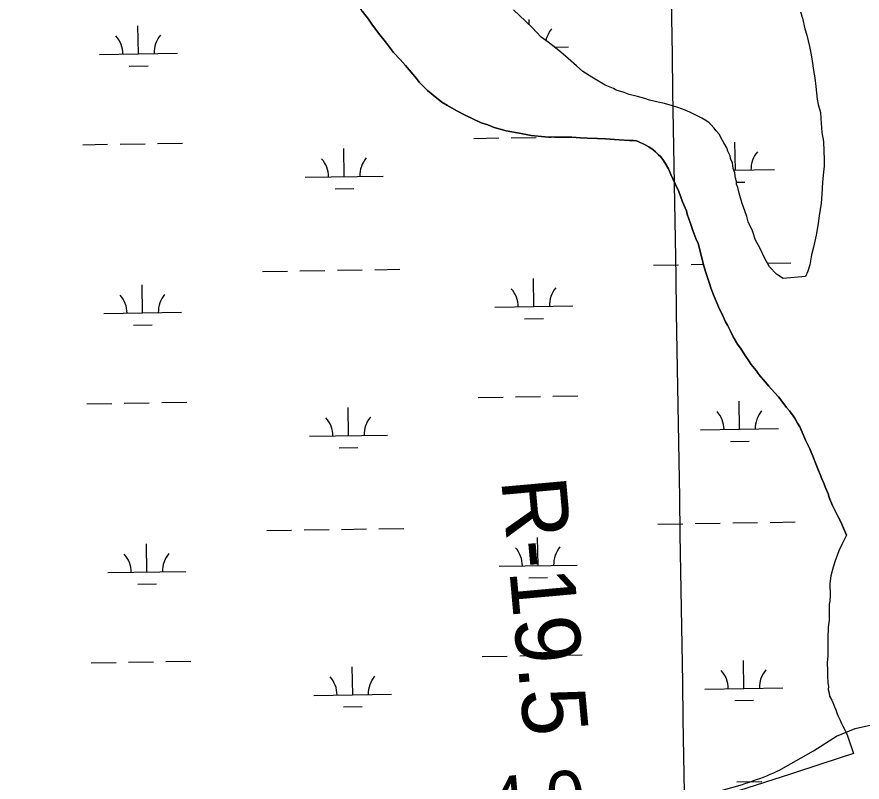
# Model space of a CAD drawing. Extents: x 3855477 to 3893699, y 299188 to 325115.
# Drawn here: x 3879865 to 3880950, y 320408 to 321391 of the extents above; entities that cross this region are included whole.
import ezdxf

# ---------------------------------------------------------------- set-up
doc = ezdxf.new("R2010")
doc.units = 0
for name, color, linetype in [('V-GRID-MAJR', 7, 'Continuous'), ('V-RIVR-EDGE', 7, 'Continuous'), ('V-RIVR-RANG', 7, 'Continuous'), ('V-RIVR-RANG-IDEN', 7, 'Continuous'), ('V-TOPO-SHOR', 7, 'Continuous'), ('V-WETL-SWMP', 7, 'Continuous')]:
    doc.layers.add(name, color=color, linetype=linetype)

msp = doc.modelspace()

# ---------------------------------------------------------------- linework, layer by layer
at = {"layer": 'V-GRID-MAJR'}
msp.add_spline([(3880975.7, 304962.9), (3880925.9, 307989.8), (3880826.3, 314049.8), (3880726.7, 320109.8), (3880676.9, 323142.9)], degree=3, dxfattribs=at)
at = {"layer": 'V-RIVR-EDGE'}
for p, q in [((3880941, 320476.7), (3880988.9, 320487.8)), ((3880917.1, 320467.2), (3880941, 320476.7)), ((3880887.5, 320448.2), (3880917.1, 320467.2)), ((3880842.9, 320423), (3880887.5, 320448.2))]:
    msp.add_line(p, q, dxfattribs=at)
msp.add_spline([(3878772.9, 319957.2), (3878796.4, 319965.5), (3878803.2, 319967.1), (3878809.6, 319965.5), (3878819.5, 319953.9), (3878825.5, 319945.2), (3878829.8, 319938.8), (3878836.2, 319932), (3878847.7, 319924.8), (3878860.9, 319921.2), (3878873.6, 319921.5), (3878896.7, 319925.8), (3878919.5, 319929.8), (3878950.6, 319940.1), (3878977.3, 319949.6), (3879011.2, 319957.8), (3879029.5, 319961), (3879044.3, 319966.1), (3879050.7, 319967.3), (3879061, 319968.1), (3879073.8, 319970), (3879077, 319970), (3879087.4, 319968), (3879096.5, 319967.2), (3879109.7, 319968.4), (3879130.4, 319971.9), (3879136.8, 319971.9), (3879144.7, 319969.5), (3879154.3, 319969), (3879160.7, 319971.4), (3879177.8, 319978.2), (3879199.8, 319986.1), (3879222.1, 319995.2), (3879246.5, 320003.9), (3879255.6, 320007.5), (3879261.2, 320010.6), (3879264.4, 320014.6), (3879269.2, 320023), (3879271.6, 320036.5), (3879275.7, 320045.7), (3879286.8, 320056.8), (3879302.4, 320069.1), (3879317.6, 320079.4), (3879334.7, 320086.6), (3879343.1, 320090.1), (3879344.3, 320092.1), (3879345.9, 320094.1), (3879349.5, 320096.1), (3879356.7, 320096.5), (3879377.8, 320100.8), (3879421.3, 320113.1), (3879452.4, 320122.5), (3879466.4, 320126.9), (3879475.1, 320128.5), (3879491.5, 320131.2), (3879508.2, 320136.4), (3879538.1, 320149.4), (3879548.5, 320155.4), (3879561.3, 320160.9), (3879575.6, 320165.3), (3879594.4, 320169.6), (3879623.1, 320171.1), (3879644.6, 320170.7), (3879667.7, 320170.2), (3879690.4, 320169.4), (3879720.3, 320168.5), (3879736.3, 320166.9), (3879755, 320166.8), (3879773.7, 320166.4), (3879792.9, 320167.9), (3879818.8, 320173.8), (3879839.5, 320179.8), (3879887, 320190.4), (3879922.9, 320197.5), (3879946.4, 320202.6), (3879975.5, 320205.7), (3880001.8, 320208.9), (3880023.7, 320208.4), (3880039.7, 320210), (3880060.4, 320212.3), (3880085.5, 320214.2), (3880109.8, 320215), (3880166.8, 320218.8), (3880184.7, 320218.4), (3880197.1, 320217.9), (3880212.2, 320218.7), (3880223.4, 320222.3), (3880244.5, 320225), (3880264.1, 320228.1), (3880280, 320230.5), (3880292, 320231.7), (3880309.9, 320234.8), (3880320.3, 320240), (3880325.9, 320247.5), (3880329.9, 320258.3), (3880333.1, 320265.4), (3880340.3, 320270.6), (3880351.1, 320277.3), (3880369.8, 320284.1), (3880385, 320288), (3880396.5, 320290.4), (3880410.1, 320295.9), (3880422.1, 320303.5), (3880445.6, 320312.6), (3880458.4, 320318.1), (3880473.9, 320323.3), (3880494.3, 320328.4), (3880510.2, 320333.9), (3880537, 320341.4), (3880560.5, 320345.8), (3880579.2, 320349.7), (3880634.2, 320361.1), (3880689.3, 320376.1), (3880708.4, 320381.7), (3880769, 320397.1), (3880805.3, 320408.1), (3880840.8, 320422), (3880842.9, 320423)], degree=3, dxfattribs=at)
at = {"layer": 'V-TOPO-SHOR'}
for points in [[(3880381.8, 321306.9), (3880378.1, 321311.3), (3880364, 321328.2), (3880357.3, 321335.7), (3880348.7, 321345), (3880338.4, 321358.8), (3880331, 321367.5), (3880321.9, 321380), (3880316.4, 321387.5), (3880309, 321397.5), (3880304.2, 321404.4), (3880296.9, 321415.6), (3880290.1, 321423.7), (3880281, 321439.3)], [(3880848.7, 321054.5), (3880840.1, 321060.2), (3880830.9, 321069.6), (3880825.4, 321079.6), (3880818.1, 321095.1), (3880813.3, 321103.9), (3880809.1, 321115.7), (3880803.6, 321127.5), (3880801.9, 321134.4), (3880799.5, 321141.8), (3880795.8, 321151.1), (3880794.7, 321155.5), (3880792.3, 321164.2), (3880790.5, 321171.6), (3880788.7, 321176), (3880788.7, 321179.1), (3880787.5, 321183.5), (3880786.9, 321186.6), (3880786.4, 321190.3), (3880784.6, 321195.9), (3880784, 321199.6), (3880783.4, 321203.3), (3880781, 321208.9), (3880780.4, 321212), (3880777.4, 321218.3), (3880776.2, 321222.6), (3880772.5, 321228.8), (3880768.9, 321235.1), (3880767.1, 321239.4), (3880762.8, 321244.4), (3880759.8, 321248.2), (3880756.1, 321251.9), (3880753.6, 321254.4), (3880749.3, 321257.6), (3880744.4, 321260.7), (3880737.6, 321263.9), (3880729, 321268.3), (3880722.8, 321270.9), (3880713.6, 321274.1), (3880706.8, 321276.6), (3880696.3, 321279.2), (3880688.3, 321281.2), (3880677.1, 321283.8), (3880671, 321285.7), (3880661.7, 321288.3), (3880651.2, 321290.9), (3880644.4, 321293.4), (3880634.5, 321296.6), (3880630.8, 321298.5), (3880620.4, 321303), (3880613.6, 321306.8), (3880603.1, 321313.1), (3880591.4, 321320.7), (3880583.5, 321327.6), (3880569.3, 321340.1), (3880560.8, 321347.6), (3880547.2, 321358.3), (3880538, 321364.6), (3880526.4, 321377.1), (3880517.8, 321385.3), (3880502.5, 321399.7)], [(3880871, 321396.9), (3880873.4, 321388.8), (3880876.4, 321375.1), (3880878.8, 321367), (3880882.3, 321352.8), (3880884.1, 321344.1), (3880885.8, 321334.1), (3880887.6, 321321.7), (3880889.3, 321312.4), (3880890.4, 321301.3), (3880892.1, 321285.1), (3880893.3, 321278.3), (3880896.3, 321267.7), (3880896.8, 321260.3), (3880898.4, 321242.3), (3880900.2, 321230.5), (3880900.7, 321218.1), (3880901.2, 321207.6), (3880901.1, 321198.9), (3880899.7, 321187.2), (3880899, 321177.9), (3880898.2, 321163), (3880897.4, 321151.3), (3880894.8, 321135.2), (3880893.4, 321125.3), (3880890.8, 321110.5), (3880887.5, 321095), (3880884.9, 321085.1), (3880882.9, 321072.1), (3880880.4, 321064.1), (3880877.2, 321057.3), (3880848.7, 321054.5)], [(3880929.8, 320725.3), (3880924.9, 320737.2), (3880922.5, 320742.1), (3880919.5, 320747.8), (3880911.6, 320763.9), (3880907.4, 320773.3), (3880906.2, 320778.3), (3880903.2, 320785.1), (3880900.2, 320792.6), (3880898.4, 320797.5), (3880895.9, 320803.1), (3880894.1, 320808.1), (3880890.5, 320816.8), (3880887.5, 320824.3), (3880882.7, 320836.1), (3880877.2, 320847.3), (3880874.2, 320854.2), (3880870, 320864.1), (3880866.9, 320869.1), (3880863.9, 320874.7), (3880861.5, 320878.5), (3880856.6, 320884.7), (3880852.9, 320889.1), (3880846.8, 320897.2), (3880842.5, 320902.9), (3880837.6, 320908.5), (3880830.3, 320916.6), (3880825.4, 320922.2), (3880817.4, 320931.6), (3880813.8, 320936.6), (3880807.7, 320944.1), (3880804.6, 320949.1), (3880799.7, 320956), (3880794.9, 320964.1), (3880790, 320970.3), (3880784.5, 320979.7), (3880780.9, 320987.2), (3880777.3, 320994.6), (3880774.8, 320999), (3880771.8, 321005.8), (3880769.4, 321010.8), (3880767, 321015.2), (3880763.3, 321023.3), (3880759.1, 321033.9), (3880756.1, 321041.3), (3880753.7, 321049.4), (3880749.5, 321062.5), (3880746.5, 321072.4), (3880742.4, 321087.9), (3880739.4, 321099.7), (3880736.4, 321106), (3880732.8, 321116.5), (3880729.8, 321125.3), (3880725.6, 321137.1), (3880724.4, 321141.4), (3880719.5, 321153.2), (3880714.7, 321166.3), (3880710.5, 321175.6), (3880704.4, 321188.1), (3880701.4, 321195.6), (3880697.2, 321203), (3880694.1, 321207.4), (3880691.1, 321211.2), (3880688.6, 321213.7), (3880684.9, 321217.4), (3880681.9, 321219.9), (3880676.3, 321223.7), (3880670.8, 321226.9), (3880663.4, 321230.1), (3880660.3, 321231.3), (3880656.6, 321232), (3880651.6, 321232), (3880638, 321232.8), (3880620.7, 321234.2), (3880610.2, 321234.4), (3880597.2, 321235.1), (3880588.5, 321235.2), (3880577.4, 321236), (3880570.5, 321236), (3880558.8, 321236.2), (3880555.1, 321236.2), (3880542.7, 321236.4), (3880525.3, 321238.4), (3880512.4, 321241), (3880493.2, 321244.3), (3880477.8, 321248.8), (3880469.7, 321252), (3880461.1, 321254.6), (3880449.4, 321260.3), (3880441.4, 321264.1), (3880429.1, 321270.4), (3880418, 321276.8), (3880410.6, 321281.2), (3880399.5, 321290), (3880392.2, 321296.2), (3880381.8, 321306.9)], [(3880929.8, 320725.3), (3880923.8, 320713.1), (3880920.2, 320705), (3880915.4, 320692.2), (3880912.9, 320684), (3880909.9, 320672.9), (3880908.6, 320663), (3880908.5, 320657.2), (3880909.1, 320653.1), (3880909, 320647.8), (3880908.4, 320640.2), (3880907.7, 320636.7), (3880907.7, 320629.1), (3880907.5, 320616.2), (3880906.2, 320606.9), (3880906.1, 320592.9), (3880906, 320584.1), (3880905.8, 320570.1), (3880905.1, 320561.3), (3880905.6, 320551.3), (3880905.5, 320544.3), (3880906, 320535.6), (3880906.6, 320530.9), (3880906.5, 320526.8), (3880907.6, 320522.1), (3880908.2, 320518.6), (3880911, 320513.3), (3880912.2, 320510.3), (3880914.5, 320504.5), (3880916.2, 320500.9), (3880917.9, 320495.7), (3880919, 320492.7), (3880921.9, 320487.4), (3880923.6, 320483.3), (3880925.3, 320479.8), (3880928.2, 320474.5), (3880929.3, 320471.6), (3880931, 320467.4), (3880938.8, 320444.6)]]:
    msp.add_lwpolyline(points, dxfattribs=at)
at = {"layer": 'V-WETL-SWMP'}
for p, q in [((3880522.8, 321380.6), (3880522.7, 321387.3)), ((3880021.4, 321343.1), (3880020.8, 321379.1)), ((3880555.5, 321351.8), (3880573.3, 321352.1)), ((3879971.4, 321342.3), (3880071.4, 321343.9)), ((3880009.7, 321327.5), (3880033.7, 321327.8)), ((3880451.7, 321234.6), (3880483.7, 321235.2)), ((3880499.7, 321235.4), (3880531.7, 321235.9)), ((3880547.7, 321236.2), (3880550.9, 321236.3)), ((3880787.3, 321193.7), (3880786.7, 321229.7)), ((3879949.9, 321226.5), (3879981.9, 321227)), ((3879997.9, 321227.3), (3880029.9, 321227.8)), ((3880045.9, 321228), (3880077.9, 321228.6)), ((3880285.5, 321185.5), (3880284.9, 321221.5)), ((3880235.5, 321184.7), (3880335.5, 321186.3)), ((3880785.3, 321193.6), (3880837.3, 321194.5)), ((3880788.7, 321178.3), (3880799.6, 321178.4)), ((3880273.7, 321169.9), (3880297.7, 321170.3)), ((3880324.6, 321066), (3880356.6, 321066.6)), ((3880682.4, 321071.9), (3880714.4, 321072.4)), ((3880730.4, 321072.7), (3880746.4, 321072.9)), ((3880828.3, 321074.3), (3880858.4, 321074.7)), ((3880180.6, 321063.7), (3880212.6, 321064.2)), ((3880228.6, 321064.5), (3880260.6, 321065)), ((3880276.6, 321065.3), (3880308.6, 321065.8)), ((3880026.8, 321010.4), (3880026.3, 321046.4)), ((3880528.7, 321018.6), (3880528.1, 321054.6)), ((3880478.7, 321017.8), (3880578.7, 321019.4)), ((3879976.9, 321009.6), (3880076.8, 321011.3)), ((3880516.9, 321003), (3880540.9, 321003.4)), ((3880015.1, 320994.8), (3880039.1, 320995.2)), ((3880553.2, 320903.6), (3880585.2, 320904.1)), ((3879955.3, 320893.8), (3879987.3, 320894.4)), ((3880003.3, 320894.6), (3880035.3, 320895.1)), ((3880051.3, 320895.4), (3880083.3, 320895.9)), ((3880457.2, 320902), (3880489.2, 320902.5)), ((3880505.2, 320902.8), (3880537.2, 320903.3)), ((3880792.7, 320861), (3880792.1, 320897)), ((3880290.9, 320852.9), (3880290.3, 320888.9)), ((3880742.7, 320860.2), (3880842.7, 320861.9)), ((3880240.9, 320852.1), (3880340.9, 320853.7)), ((3880781, 320845.4), (3880805, 320845.8)), ((3880279.1, 320837.2), (3880303.1, 320837.6)), ((3880783.8, 320740.8), (3880815.8, 320741.3)), ((3880831.8, 320741.6), (3880863.8, 320742.1)), ((3880186, 320731.1), (3880218, 320731.6)), ((3880234, 320731.9), (3880266, 320732.4)), ((3880282, 320732.6), (3880314, 320733.2)), ((3880330, 320733.4), (3880362, 320733.9)), ((3880687.9, 320739.2), (3880719.8, 320739.8)), ((3880735.8, 320740), (3880767.8, 320740.6)), ((3880534.1, 320686), (3880533.5, 320722)), ((3880032.3, 320677.8), (3880031.7, 320713.8)), ((3879982.3, 320677), (3880082.3, 320678.6)), ((3880484.1, 320685.2), (3880584.1, 320686.8)), ((3880522.4, 320670.4), (3880546.4, 320670.8)), ((3880020.5, 320662.2), (3880044.5, 320662.6)), ((3880462.6, 320569.4), (3880494.6, 320569.9)), ((3880510.6, 320570.2), (3880542.6, 320570.7)), ((3880558.6, 320570.9), (3880590.6, 320571.5)), ((3879960.7, 320561.2), (3879992.7, 320561.7)), ((3880008.7, 320562), (3880040.7, 320562.5)), ((3880056.7, 320562.8), (3880088.7, 320563.3)), ((3880798.1, 320528.4), (3880797.6, 320564.4)), ((3880296.3, 320520.2), (3880295.7, 320556.2)), ((3880748.1, 320527.6), (3880848.1, 320529.2)), ((3880246.3, 320519.4), (3880346.3, 320521.1)), ((3880284.6, 320504.6), (3880308.6, 320505)), ((3880786.4, 320512.8), (3880810.4, 320513.2)), ((3880789.3, 320408.2), (3880821.3, 320408.7))]:
    msp.add_line(p, q, dxfattribs=at)
for points in [[(3880309, 321397.5), (3880316.4, 321387.5)], [(3880848.7, 321054.5), (3880840.1, 321060.2), (3880830.9, 321069.6), (3880825.4, 321079.6), (3880818.1, 321095.1), (3880813.3, 321103.9), (3880809.1, 321115.7), (3880803.6, 321127.5), (3880801.9, 321134.4), (3880799.5, 321141.8), (3880795.8, 321151.1), (3880794.7, 321155.5), (3880792.3, 321164.2), (3880790.5, 321171.6), (3880788.7, 321176), (3880788.7, 321179.1), (3880787.5, 321183.5), (3880786.9, 321186.6), (3880786.4, 321190.3), (3880784.6, 321195.9), (3880784, 321199.6), (3880783.4, 321203.3), (3880781, 321208.9), (3880780.4, 321212), (3880777.4, 321218.3), (3880776.2, 321222.6), (3880772.5, 321228.8), (3880768.9, 321235.1), (3880767.1, 321239.4), (3880762.8, 321244.4), (3880759.8, 321248.2), (3880756.1, 321251.9), (3880753.6, 321254.4), (3880749.3, 321257.6), (3880744.4, 321260.7), (3880737.6, 321263.9), (3880729, 321268.3), (3880722.8, 321270.9), (3880713.6, 321274.1), (3880706.8, 321276.6), (3880696.3, 321279.2), (3880688.3, 321281.2), (3880677.1, 321283.8), (3880671, 321285.7), (3880661.7, 321288.3), (3880651.2, 321290.9), (3880644.4, 321293.4), (3880634.5, 321296.6), (3880630.8, 321298.5), (3880620.4, 321303), (3880613.6, 321306.8), (3880603.1, 321313.1), (3880591.4, 321320.7), (3880583.5, 321327.6), (3880569.3, 321340.1), (3880560.8, 321347.6), (3880547.2, 321358.3), (3880538, 321364.6), (3880526.4, 321377.1), (3880517.8, 321385.3), (3880502.5, 321399.7)], [(3880871, 321396.9), (3880873.4, 321388.8), (3880876.4, 321375.1), (3880878.8, 321367), (3880882.3, 321352.8), (3880884.1, 321344.1), (3880885.8, 321334.1), (3880887.6, 321321.7), (3880889.3, 321312.4), (3880890.4, 321301.3), (3880892.1, 321285.1), (3880893.3, 321278.3), (3880896.3, 321267.7), (3880896.8, 321260.3), (3880898.4, 321242.3), (3880900.2, 321230.5), (3880900.7, 321218.1), (3880901.2, 321207.6), (3880901.1, 321198.9), (3880899.7, 321187.2), (3880899, 321177.9), (3880898.2, 321163), (3880897.4, 321151.3), (3880894.8, 321135.2), (3880893.4, 321125.3), (3880890.8, 321110.5), (3880887.5, 321095), (3880884.9, 321085.1), (3880882.9, 321072.1), (3880880.4, 321064.1), (3880877.2, 321057.3), (3880848.7, 321054.5)], [(3880316.4, 321387.5), (3880321.9, 321380), (3880331, 321367.5), (3880338.4, 321358.8), (3880348.7, 321345), (3880357.3, 321335.7), (3880364, 321328.2), (3880378.1, 321311.3), (3880381.8, 321306.9), (3880392.2, 321296.2), (3880399.5, 321290), (3880410.6, 321281.2), (3880418, 321276.8), (3880429.1, 321270.4), (3880441.4, 321264.1), (3880449.4, 321260.3), (3880461.1, 321254.6), (3880469.7, 321252), (3880477.8, 321248.8), (3880493.2, 321244.3), (3880512.4, 321241), (3880525.3, 321238.4), (3880542.7, 321236.4), (3880555.1, 321236.2), (3880558.8, 321236.2), (3880570.5, 321236), (3880577.4, 321236), (3880588.5, 321235.2), (3880597.2, 321235.1), (3880610.2, 321234.4), (3880620.7, 321234.2), (3880638, 321232.8), (3880651.6, 321232), (3880656.6, 321232), (3880660.3, 321231.3), (3880663.4, 321230.1), (3880670.8, 321226.9), (3880676.3, 321223.7), (3880681.9, 321219.9), (3880684.9, 321217.4), (3880688.6, 321213.7), (3880691.1, 321211.2), (3880694.1, 321207.4), (3880697.2, 321203), (3880701.4, 321195.6), (3880704.4, 321188.1), (3880710.5, 321175.6), (3880714.7, 321166.3), (3880719.5, 321153.2), (3880724.4, 321141.4), (3880725.6, 321137.1), (3880729.8, 321125.3), (3880732.8, 321116.5), (3880736.4, 321106), (3880739.4, 321099.7), (3880742.4, 321087.9), (3880746.5, 321072.4), (3880749.5, 321062.5), (3880753.7, 321049.4), (3880756.1, 321041.3), (3880759.1, 321033.9), (3880763.3, 321023.3), (3880767, 321015.2), (3880769.4, 321010.8), (3880771.8, 321005.8), (3880774.8, 320999), (3880777.3, 320994.6), (3880780.9, 320987.2), (3880784.5, 320979.7), (3880790, 320970.3), (3880794.9, 320964.1), (3880799.7, 320956), (3880804.6, 320949.1), (3880807.7, 320944.1), (3880813.8, 320936.6), (3880817.4, 320931.6), (3880825.4, 320922.2), (3880830.3, 320916.6), (3880837.6, 320908.5), (3880842.5, 320902.9), (3880846.8, 320897.2), (3880852.9, 320889.1), (3880856.6, 320884.7), (3880861.5, 320878.5), (3880863.9, 320874.7), (3880866.9, 320869.1), (3880870, 320864.1), (3880874.2, 320854.2), (3880877.2, 320847.3), (3880882.7, 320836.1), (3880887.5, 320824.3), (3880890.5, 320816.8), (3880894.1, 320808.1), (3880895.9, 320803.1), (3880898.4, 320797.5), (3880900.2, 320792.6), (3880903.2, 320785.1), (3880906.2, 320778.3), (3880907.4, 320773.3), (3880911.6, 320763.9), (3880919.5, 320747.8)], [(3880919.5, 320747.8), (3880922.5, 320742.1), (3880924.9, 320737.2), (3880929.8, 320725.3), (3880923.8, 320713.1), (3880920.2, 320705), (3880915.4, 320692.2), (3880912.9, 320684), (3880909.9, 320672.9), (3880908.6, 320663), (3880908.5, 320657.2), (3880909.1, 320653.1), (3880909, 320647.8), (3880908.4, 320640.2), (3880907.7, 320636.7), (3880907.6, 320629.1), (3880907.5, 320616.2), (3880906.2, 320606.9), (3880906.1, 320592.9), (3880906, 320584.1), (3880905.8, 320570.1), (3880905.1, 320561.3), (3880905.6, 320551.3), (3880905.5, 320544.3), (3880906, 320535.6), (3880906.6, 320530.9), (3880906.5, 320526.8), (3880907.6, 320522.1), (3880908.2, 320518.6), (3880911, 320513.3), (3880912.2, 320510.3), (3880914.5, 320504.5), (3880916.2, 320500.9), (3880917.9, 320495.7), (3880919, 320492.7), (3880921.9, 320487.4), (3880923.6, 320483.3), (3880925.3, 320479.8), (3880928.2, 320474.5), (3880929.3, 320471.6), (3880931, 320467.4), (3880938.8, 320444.6), (3880898.1, 320431.4), (3880858.2, 320418.1), (3880791.2, 320396.8)]]:
    msp.add_lwpolyline(points, dxfattribs=at)
for centre, start, end in [((3880578.5, 321352.6), 140.1615, 167.1764), ((3879966.2, 321342.7), 0.1615, 41.7052), ((3880076.7, 321344.5), 140.1615, 181.7052), ((3880230.2, 321185.1), 0.1615, 41.7052), ((3880340.7, 321186.9), 140.1615, 181.7052), ((3880842.5, 321195), 140.1615, 181.7052), ((3880082.1, 321011.8), 140.1615, 181.7052), ((3880473.4, 321018.2), 0.1615, 41.7052), ((3880583.9, 321020), 140.1615, 181.7052), ((3879971.6, 321010), 0.1615, 41.7052), ((3880737.5, 320860.6), 0.1615, 41.7052), ((3880848, 320862.4), 140.1615, 181.7052), ((3880235.6, 320852.4), 0.1615, 41.7052), ((3880346.1, 320854.2), 140.1615, 181.7052), ((3880478.9, 320685.6), 0.1615, 41.7052), ((3880589.3, 320687.4), 140.1615, 181.7052), ((3879977, 320677.4), 0.1615, 41.7052), ((3880087.5, 320679.2), 140.1615, 181.7052), ((3880742.9, 320528), 0.1615, 41.7052), ((3880853.4, 320529.8), 140.1615, 181.7052), ((3880241.1, 320519.8), 0.1615, 41.7052), ((3880351.5, 320521.6), 140.1615, 181.7052)]:
    msp.add_arc(centre, 35.2, start, end, dxfattribs=at)

# ---------------------------------------------------------------- texts
at = {"layer": 'V-RIVR-RANG'}
msp.add_text('4.0', height=67, rotation=5.0383, dxfattribs=at).set_placement((3880473.2, 320346.9))
at = {"layer": 'V-RIVR-RANG-IDEN'}
msp.add_text('R-19.5', height=83, rotation=275.1761, dxfattribs=at).set_placement((3880486.7, 320796.3))

doc.saveas('drawing.dxf')
